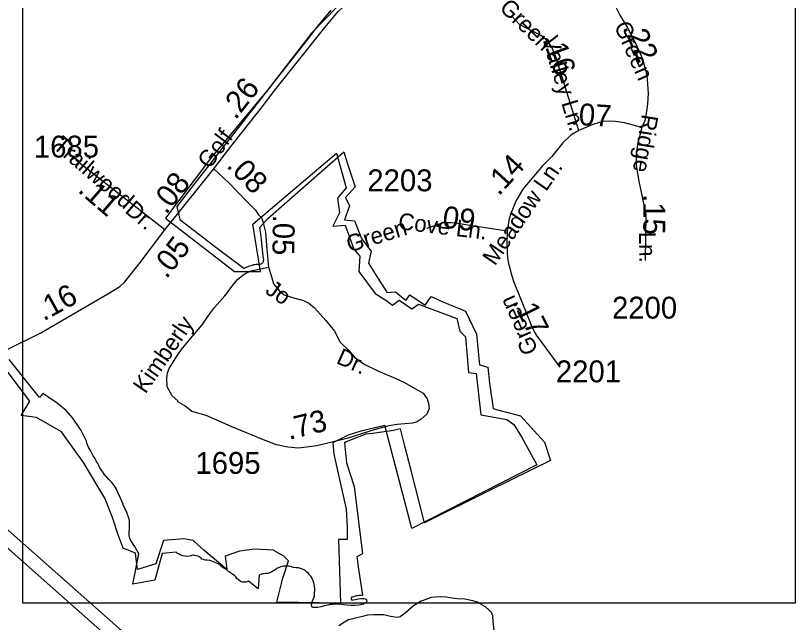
# Model space of a CAD drawing. Extents: x 2220236 to 2384410, y 720751 to 894131.
# Drawn here: x 2325357 to 2329781, y 815430 to 818896 of the extents above; entities that cross this region are included whole.
import ezdxf

# ---------------------------------------------------------------- set-up
doc = ezdxf.new("R2010")
doc.units = 0
doc.layers.add('Default', color=7, linetype='Continuous')

msp = doc.modelspace()

# ---------------------------------------------------------------- linework, layer by layer
at = {"layer": 'Default'}
msp.add_line((2326209.1, 817672.5), (2325700.3, 818070), dxfattribs=at)
for points in [[(2325398.9, 823881.8), (2329807.7, 823881.8), (2329807.7, 815539.8), (2325398.9, 815539.8), (2325398.9, 823881.8)], [(2319853.3, 820695.9), (2326592.3, 814719.1), (2333025.8, 805564.5)], [(2333024.4, 805702.5), (2331824.6, 807406.8), (2329674.8, 810458.2), (2329041.4, 811359.1), (2328249.6, 812486.1), (2327790.8, 813138.8), (2326970.6, 814303.4), (2326633.7, 814783.6), (2326625.6, 814795.5), (2319961.3, 820697.1)], [(2328738.8, 819385.7), (2328742.5, 819136.7), (2328747.4, 819060), (2328761, 819003.4), (2328775.4, 818963.5), (2328807.3, 818898), (2328848, 818829.4), (2328899, 818733.7), (2328936.5, 818648.3), (2328960.5, 818555.7), (2328968.2, 818451.6), (2328965.3, 818392.2), (2328958.9, 818348.3), (2328949.3, 818297.2), (2328932.6, 818255.9)], [(2327338.4, 819097.1), (2327047.3, 818794.8), (2326794.6, 818470.4), (2326470.5, 818080.2), (2326212.3, 817739.3), (2326607.8, 817434.7), (2326756.1, 817434.7), (2326712.2, 817704.1), (2327190.1, 818110.9), (2327245, 817913), (2327195.6, 817852.5), (2327206.6, 817770.1), (2327168.1, 817693.1), (2327239.5, 817698.6), (2327289, 817561.2), (2327321.9, 817522.7), (2327316.4, 817434.7), (2327409.8, 817308.3), (2327470.2, 817269.8), (2327508.7, 817242.4), (2327547.1, 817269.8), (2327618.6, 817220.4), (2327657, 817247.8), (2327876.7, 817165.4), (2327893.2, 817093.9), (2327926.2, 817060.9), (2327942.6, 816857.6), (2327986.6, 816852.1), (2328014.1, 816615.7), (2328162.4, 816588.2), (2328200.8, 816560.7), (2328244.8, 816489.3), (2328332.7, 816329.8), (2327618.6, 815967), (2327464.7, 816555.2), (2327327.4, 816522.2), (2327256, 816500.2), (2327168.1, 816456.3), (2327173.6, 816390.3), (2327245, 816077), (2327250.5, 815974.2), (2327250.5, 815902.7), (2327201.1, 815902.7), (2327212.1, 815539.9), (2326849.5, 815545.4), (2326882.5, 815682.8), (2326915.4, 815781.8), (2326888, 815809.2), (2326827.5, 815842.2), (2326723.2, 815847.7), (2326635.3, 815836.7), (2326552.9, 815809.2), (2326558.4, 815765.3), (2326563.9, 815732.3), (2326432, 815842.2), (2326371.6, 815897.2), (2326316.7, 815908.2), (2326201.3, 815897.2), (2326157.4, 815765.3), (2326053, 815732.3), (2326042, 815825.7), (2325970.6, 815853.2), (2325943.1, 815930.2), (2325910.2, 816029.1), (2325866.2, 816139.1), (2325745.4, 816342.5), (2325619.1, 816518.4), (2325476.2, 816600.8), (2325388.3, 816611.8), (2325437.8, 816694.3), (2325124.7, 817106.5)], [(2326488.6, 818020.6), (2326586.6, 818147.4), (2326758.5, 818367.9), (2326837.8, 818470.4), (2327123.2, 818827.7), (2327198.7, 818919.7), (2327272.5, 818989.2), (2327337.6, 819046.5), (2327378.9, 819082.4)], [(2327156.8, 818927), (2327101.5, 818860.6), (2327079.5, 818834.1), (2327026.8, 818764.9), (2326954.5, 818673.7), (2326748.2, 818409.5), (2326694.2, 818340.1), (2326601.8, 818221.4), (2326535.5, 818136.4), (2326472.5, 818055.8), (2326407.2, 817972.2), (2326342.5, 817889.1), (2326277, 817805.1), (2326294.2, 817730.9), (2326458, 817606.1), (2326493.2, 817579.2), (2326660.8, 817453.6), (2326693.5, 817465.7), (2326702.2, 817468.9), (2326709, 817471.1), (2326716.5, 817473.5), (2326723.2, 817475), (2326731.2, 817476.9), (2326733, 817476.4), (2326744, 817476.6), (2326749.2, 817476.8), (2326755, 817476.8), (2326763.5, 817480.2), (2326767.5, 817483.2), (2326769.8, 817485.4), (2326770.8, 817486.8), (2326773.2, 817491.6), (2326773.2, 817497.3), (2326773.5, 817503.1), (2326770.8, 817519.6), (2326764.8, 817579.2), (2326763.5, 817591.9), (2326760.5, 817617.7), (2326757, 817646.6), (2326755.5, 817663.3), (2326751.8, 817684.9), (2326797, 817737.5), (2327230.8, 818118.1), (2327231, 818116.8), (2327253, 818048.9), (2327288.2, 817940.1), (2327295.2, 817918.2), (2327240.5, 817856.5), (2327264, 817810.1), (2327235.2, 817729), (2327291.8, 817723.8), (2327331.5, 817623.2), (2327364.5, 817579.2), (2327387, 817549.6), (2327372.5, 817481.9), (2327439.5, 817374.9), (2327474.2, 817319.2), (2327477.2, 817314.2), (2327525.8, 817318.4), (2327579, 817273.8), (2327581.5, 817271.9), (2327585.5, 817268.5), (2327608, 817300.8), (2327695.8, 817242), (2327729.2, 817292), (2327797.2, 817261.2), (2327828.2, 817248.4), (2327885, 817224.8), (2327925.2, 817206.9), (2327989, 817075.8), (2327998.5, 816977.2), (2328006, 816900.9), (2328053.8, 816887.8), (2328063, 816797.2), (2328084.5, 816651.6), (2328116.8, 816643.2), (2328239.2, 816609.1), (2328376.8, 816460.4), (2328410.2, 816354.7), (2328066, 816185.7), (2327692.5, 815998.4), (2327613, 816305.5), (2327579, 816437.4), (2327554, 816535.1), (2327522, 816528.2), (2327502.5, 816523.9), (2327460.8, 816518.6), (2327395, 816509.8), (2327357.2, 816505.2), (2327298.2, 816481.6), (2327244.5, 816460.5), (2327234.8, 816456.5), (2327247.2, 816342.4), (2327290, 816206.5), (2327337.2, 815821.4), (2327305.2, 815805.4), (2327309, 815779.2), (2327312, 815759.2), (2327337.5, 815584.8), (2327334.5, 815583.8), (2327327.2, 815583.7), (2327319, 815583.3), (2327309, 815582.1), (2327301, 815581.2), (2327291.2, 815578.8), (2327281, 815574.8), (2327275.8, 815573.4), (2327273.8, 815569.2), (2327272.8, 815565.2), (2327274.8, 815559.9), (2327278.8, 815557.9), (2327285.2, 815559.2), (2327298, 815561.5), (2327312.8, 815565.4), (2327334.8, 815566.6), (2327345.5, 815566.8), (2327353.2, 815565.4), (2327356.2, 815562.6), (2327360, 815558.6), (2327361.5, 815550.3), (2327357.5, 815544.1), (2327353.2, 815540.8), (2327351, 815539.1), (2327343.2, 815534.8), (2327331.8, 815531.6), (2327316.8, 815528), (2327296.2, 815525.7), (2327272.2, 815526), (2327250.8, 815528.7), (2327230, 815531.3), (2327222.5, 815533), (2327214, 815533.9), (2327206.8, 815534.2), (2327198.2, 815534), (2327185.5, 815533.4), (2327168.2, 815532.1), (2327154, 815531.6), (2327139, 815529.1), (2327119.8, 815524.4), (2327099.8, 815518.1), (2327083.5, 815515.4), (2327076, 815514.3), (2327065.8, 815514.3), (2327059, 815515.6), (2327055.5, 815514.3), (2327050, 815517.6), (2327048.2, 815521.9), (2327046.8, 815527.6), (2327046.2, 815532.5), (2327048, 815538.5), (2327050.5, 815546.9), (2327054.5, 815556.6), (2327059.2, 815571), (2327062.8, 815584.5), (2327064.5, 815604.1), (2327066, 815609.4), (2327065.5, 815616.9), (2327065.2, 815624), (2327064, 815629.8), (2327063.5, 815639.1), (2327059.8, 815656), (2327056.2, 815667.1), (2327052.8, 815674.9), (2327048.2, 815684.8), (2327042, 815695.1), (2327036, 815702.2), (2327028.8, 815709.4), (2327018.8, 815719), (2327008, 815728.3), (2326996, 815734.6), (2326988.8, 815736.6), (2326978.8, 815739), (2326971, 815741.2), (2326958.2, 815741.4), (2326943.8, 815744.2), (2326931.5, 815747.2), (2326919.8, 815750.6), (2326907, 815751.4), (2326895.8, 815751.6), (2326887.2, 815752), (2326876.5, 815750.2), (2326857, 815741.9), (2326849, 815738.9), (2326838.2, 815730), (2326832.2, 815726), (2326826.5, 815723.2), (2326820, 815718.1), (2326808, 815712.3), (2326796.5, 815709.9), (2326786.5, 815709.1), (2326776, 815707.2), (2326769, 815706.8), (2326760.8, 815705.4), (2326747.2, 815699.6), (2326741.8, 815621.9), (2326687.2, 815666.4), (2326683.8, 815664.1), (2326678.2, 815662.1), (2326671.2, 815659.3), (2326663.5, 815659.6), (2326651.5, 815660.1), (2326642, 815664.2), (2326629.5, 815672.9), (2326620.8, 815680.6), (2326614, 815689.6), (2326611.2, 815693.6), (2326606.2, 815697.9), (2326598.2, 815703), (2326591.8, 815707.8), (2326575.2, 815719.8), (2326557.5, 815733.8), (2326542.2, 815742.6), (2326530.8, 815751), (2326522.5, 815759.2), (2326512.8, 815764.4), (2326503.8, 815768.2), (2326494.2, 815772.6), (2326477.2, 815779.3), (2326465.8, 815783.4), (2326451.8, 815786), (2326438.5, 815785.9), (2326429.2, 815788.6), (2326421.2, 815791.9), (2326416, 815796.1), (2326411.2, 815800.1), (2326402.5, 815806), (2326389.5, 815810.8), (2326381.2, 815811.8), (2326372.2, 815812.4), (2326365.8, 815813.2), (2326359.8, 815810.9), (2326349.8, 815809.1), (2326338.2, 815807.1), (2326325.8, 815807.6), (2326311.2, 815810.7), (2326307.2, 815811.6), (2326300.5, 815813.4), (2326291, 815819.1), (2326282.2, 815824.4), (2326273.5, 815830.5), (2326193.8, 815823.4), (2326152.5, 815672.2), (2326026, 815648), (2326061.5, 815820.8), (2326038.5, 815862.8), (2326028.5, 815877.5), (2326023.2, 815886.3), (2326017.2, 815895.1), (2326012, 815906.2), (2326007.8, 815916), (2326006.2, 815924.5), (2326005.2, 815935.9), (2326005.2, 815948.8), (2326006.5, 815963.9), (2326007, 815988.4), (2326007.5, 815999.1), (2326006.5, 816011.6), (2326003, 816025.3), (2325994.8, 816052.1), (2325991.5, 816057.9), (2325971.8, 816102.4), (2325970.5, 816105.6), (2325955.5, 816139.5), (2325941.2, 816171.7), (2325932.8, 816191.3), (2325927, 816201), (2325919.8, 816212.4), (2325913.5, 816219.4), (2325906.5, 816228.2), (2325897.5, 816237.8), (2325888.5, 816246.6), (2325876, 816260.7), (2325863.2, 816275.9), (2325852.5, 816291.8), (2325847, 816298.9), (2325838.8, 816313), (2325834, 816322.3), (2325826.8, 816337.2), (2325818, 816352.7), (2325810.2, 816367.8), (2325800.5, 816380.9), (2325792.8, 816395.9), (2325786, 816407.4), (2325773.8, 816430.1), (2325766.5, 816448.6), (2325761, 816464.5), (2325753.5, 816481.3), (2325747.2, 816496.1), (2325730.8, 816525.8), (2325716.8, 816549.7), (2325684.5, 816596.8), (2325645, 816639.7), (2325594.8, 816682.9), (2325546.8, 816715.5), (2325512.8, 816737.1), (2325494.5, 816715.1), (2325463.8, 816753.6), (2325320.8, 816931.6)], [(2327156.8, 818927), (2327101.5, 818860.6), (2327079.5, 818834.1), (2327026.8, 818764.9), (2326954.5, 818673.7), (2326748.2, 818409.5), (2326694.2, 818340.1), (2326601.8, 818221.4), (2326535.5, 818136.4), (2326472.5, 818055.8), (2326407.2, 817972.2), (2326342.5, 817889.1), (2326277, 817805.1), (2326294.2, 817730.9), (2326458, 817606.1), (2326493.2, 817579.2), (2326660.8, 817453.6), (2326693.5, 817465.7), (2326702.2, 817468.9), (2326709, 817471.1), (2326716.5, 817473.5), (2326723.2, 817475), (2326731.2, 817476.9), (2326733, 817476.4), (2326744, 817476.6), (2326749.2, 817476.8), (2326755, 817476.8), (2326763.5, 817480.2), (2326767.5, 817483.2), (2326769.8, 817485.4), (2326770.8, 817486.8), (2326773.2, 817491.6), (2326773.2, 817497.3), (2326773.5, 817503.1), (2326770.8, 817519.6), (2326764.8, 817579.2), (2326763.5, 817591.9), (2326760.5, 817617.7), (2326757, 817646.6), (2326755.5, 817663.3), (2326751.8, 817684.9), (2326797, 817737.5), (2327230.8, 818118.1), (2327231, 818116.8), (2327253, 818048.9), (2327288.2, 817940.1), (2327295.2, 817918.2), (2327240.5, 817856.5), (2327264, 817810.1), (2327235.2, 817729), (2327291.8, 817723.8), (2327331.5, 817623.2), (2327364.5, 817579.2), (2327387, 817549.6), (2327372.5, 817481.9), (2327439.5, 817374.9), (2327474.2, 817319.2), (2327477.2, 817314.2), (2327525.8, 817318.4), (2327579, 817273.8), (2327581.5, 817271.9), (2327585.5, 817268.5), (2327608, 817300.8), (2327695.8, 817242), (2327729.2, 817292), (2327797.2, 817261.2), (2327828.2, 817248.4), (2327885, 817224.8), (2327925.2, 817206.9), (2327989, 817075.8), (2327998.5, 816977.2), (2328006, 816900.9), (2328053.8, 816887.8), (2328063, 816797.2), (2328084.5, 816651.6), (2328116.8, 816643.2), (2328239.2, 816609.1), (2328376.8, 816460.4), (2328410.2, 816354.7), (2328066, 816185.7), (2327692.5, 815998.4), (2327613, 816305.5), (2327579, 816437.4), (2327554, 816535.1), (2327522, 816528.2), (2327502.5, 816523.9), (2327460.8, 816518.6), (2327395, 816509.8), (2327357.2, 816505.2), (2327298.2, 816481.6), (2327244.5, 816460.5), (2327234.8, 816456.5), (2327247.2, 816342.4), (2327290, 816206.5), (2327337.2, 815821.4), (2327305.2, 815805.4), (2327309, 815779.2), (2327312, 815759.2), (2327337.5, 815584.8), (2327334.5, 815583.8), (2327327.2, 815583.7), (2327319, 815583.3), (2327309, 815582.1), (2327301, 815581.2), (2327291.2, 815578.8), (2327281, 815574.8), (2327275.8, 815573.4), (2327273.8, 815569.2), (2327272.8, 815565.2), (2327274.8, 815559.9), (2327278.8, 815557.9), (2327285.2, 815559.2), (2327298, 815561.5), (2327312.8, 815565.4), (2327334.8, 815566.6), (2327345.5, 815566.8), (2327353.2, 815565.4), (2327356.2, 815562.6), (2327360, 815558.6), (2327361.5, 815550.3), (2327357.5, 815544.1), (2327353.2, 815540.8), (2327351, 815539.1), (2327343.2, 815534.8), (2327331.8, 815531.6), (2327316.8, 815528), (2327296.2, 815525.7), (2327272.2, 815526), (2327250.8, 815528.7), (2327230, 815531.3), (2327222.5, 815533), (2327214, 815533.9), (2327206.8, 815534.2), (2327198.2, 815534), (2327185.5, 815533.4), (2327168.2, 815532.1), (2327154, 815531.6), (2327139, 815529.1), (2327119.8, 815524.4), (2327099.8, 815518.1), (2327083.5, 815515.4), (2327076, 815514.3), (2327065.8, 815514.3), (2327059, 815515.6), (2327055.5, 815514.3), (2327050, 815517.6), (2327048.2, 815521.9), (2327046.8, 815527.6), (2327046.2, 815532.5), (2327048, 815538.5), (2327050.5, 815546.9), (2327054.5, 815556.6), (2327059.2, 815571), (2327062.8, 815584.5), (2327064.5, 815604.1), (2327066, 815609.4), (2327065.5, 815616.9), (2327065.2, 815624), (2327064, 815629.8), (2327063.5, 815639.1), (2327059.8, 815656), (2327056.2, 815667.1), (2327052.8, 815674.9), (2327048.2, 815684.8), (2327042, 815695.1), (2327036, 815702.2), (2327028.8, 815709.4), (2327018.8, 815719), (2327008, 815728.3), (2326996, 815734.6), (2326988.8, 815736.6), (2326978.8, 815739), (2326971, 815741.2), (2326958.2, 815741.4), (2326943.8, 815744.2), (2326931.5, 815747.2), (2326919.8, 815750.6), (2326907, 815751.4), (2326895.8, 815751.6), (2326887.2, 815752), (2326876.5, 815750.2), (2326857, 815741.9), (2326849, 815738.9), (2326838.2, 815730), (2326832.2, 815726), (2326826.5, 815723.2), (2326820, 815718.1), (2326808, 815712.3), (2326796.5, 815709.9), (2326786.5, 815709.1), (2326776, 815707.2), (2326769, 815706.8), (2326760.8, 815705.4), (2326747.2, 815699.6), (2326741.8, 815621.9), (2326687.2, 815666.4), (2326683.8, 815664.1), (2326678.2, 815662.1), (2326671.2, 815659.3), (2326663.5, 815659.6), (2326651.5, 815660.1), (2326642, 815664.2), (2326629.5, 815672.9), (2326620.8, 815680.6), (2326614, 815689.6), (2326611.2, 815693.6), (2326606.2, 815697.9), (2326598.2, 815703), (2326591.8, 815707.8), (2326575.2, 815719.8), (2326557.5, 815733.8), (2326542.2, 815742.6), (2326530.8, 815751), (2326522.5, 815759.2), (2326512.8, 815764.4), (2326503.8, 815768.2), (2326494.2, 815772.6), (2326477.2, 815779.3), (2326465.8, 815783.4), (2326451.8, 815786), (2326438.5, 815785.9), (2326429.2, 815788.6), (2326421.2, 815791.9), (2326416, 815796.1), (2326411.2, 815800.1), (2326402.5, 815806), (2326389.5, 815810.8), (2326381.2, 815811.8), (2326372.2, 815812.4), (2326365.8, 815813.2), (2326359.8, 815810.9), (2326349.8, 815809.1), (2326338.2, 815807.1), (2326325.8, 815807.6), (2326311.2, 815810.7), (2326307.2, 815811.6), (2326300.5, 815813.4), (2326291, 815819.1), (2326282.2, 815824.4), (2326273.5, 815830.5), (2326193.8, 815823.4), (2326152.5, 815672.2), (2326026, 815648), (2326061.5, 815820.8), (2326038.5, 815862.8), (2326028.5, 815877.5), (2326023.2, 815886.3), (2326017.2, 815895.1), (2326012, 815906.2), (2326007.8, 815916), (2326006.2, 815924.5), (2326005.2, 815935.9), (2326005.2, 815948.8), (2326006.5, 815963.9), (2326007, 815988.4), (2326007.5, 815999.1), (2326006.5, 816011.6), (2326003, 816025.3), (2325994.8, 816052.1), (2325991.5, 816057.9), (2325971.8, 816102.4), (2325970.5, 816105.6), (2325955.5, 816139.5), (2325941.2, 816171.7), (2325932.8, 816191.3), (2325927, 816201), (2325919.8, 816212.4), (2325913.5, 816219.4), (2325906.5, 816228.2), (2325897.5, 816237.8), (2325888.5, 816246.6), (2325876, 816260.7), (2325863.2, 816275.9), (2325852.5, 816291.8), (2325847, 816298.9), (2325838.8, 816313), (2325834, 816322.3), (2325826.8, 816337.2), (2325818, 816352.7), (2325810.2, 816367.8), (2325800.5, 816380.9), (2325792.8, 816395.9), (2325786, 816407.4), (2325773.8, 816430.1), (2325766.5, 816448.6), (2325761, 816464.5), (2325753.5, 816481.3), (2325747.2, 816496.1), (2325730.8, 816525.8), (2325716.8, 816549.7), (2325684.5, 816596.8), (2325645, 816639.7), (2325594.8, 816682.9), (2325546.8, 816715.5), (2325512.8, 816737.1), (2325494.5, 816715.1), (2325463.8, 816753.6), (2325320.8, 816931.6)], [(2328572.7, 818239.8), (2328438.5, 818670.8), (2328426.4, 818697.4), (2328419.5, 818716.1), (2328401.9, 818739.3), (2328382, 818761.6), (2328355.1, 818781.7), (2328331, 818796.2), (2328263.1, 818829.4), (2328232.8, 818847), (2328189.7, 818891.7)], [(2328932.6, 818255.9), (2328833.7, 818282.6), (2328780.8, 818290.1), (2328750.2, 818292), (2328715.7, 818290.4), (2328689, 818285), (2328652.3, 818274.7), (2328572.7, 818239.8)], [(2328572.7, 818239.8), (2328526.4, 818213.4), (2328481.7, 818168.8), (2328418.1, 818091.6), (2328366.5, 818039.8), (2328252.7, 817905.4), (2328212.8, 817835.2), (2328197.7, 817798.5), (2328184.1, 817765), (2328175.3, 817734.7), (2328168.9, 817703.6), (2328163.2, 817663.7)], [(2328932.6, 818255.9), (2328908.4, 818160.6), (2328900.6, 818101.5), (2328900.5, 818038.7), (2328916, 817951), (2328954.4, 817758.9), (2328951.3, 817497.8)], [(2326209.1, 817672.5), (2326403.7, 817914.7), (2326488.6, 818020.6)], [(2326488.6, 818020.6), (2326574, 817939.8), (2326674.6, 817835.9), (2326726, 817785.2), (2326743.6, 817758.7), (2326761.4, 817742.7), (2326767.8, 817720.3), (2326783, 817658.9), (2326791.8, 817560.8), (2326800.8, 817459.5)], [(2328163.2, 817663.7), (2327867.4, 817710.7), (2327844.7, 817712.7), (2327819.3, 817713.1), (2327805.2, 817712.7), (2327792.7, 817710.7), (2327702.2, 817679.2)], [(2325008.1, 816853.1), (2325302.1, 816984.4), (2325502.1, 817083.6), (2325779.2, 817246.4), (2325883.1, 817306.1), (2325951.6, 817349.3), (2325980.3, 817375.6), (2326061.7, 817478.6), (2326209.1, 817672.5)], [(2328163.2, 817663.7), (2328162.2, 817603.2), (2328163.2, 817541.6), (2328166.1, 817512.8), (2328171.2, 817479.4), (2328178.3, 817453.7), (2328184.8, 817428.8), (2328200.4, 817379), (2328287.3, 817162.6), (2328303.9, 817118.9), (2328311.3, 817102.4), (2328320, 817086.9), (2328331.3, 817069.5), (2328465, 816888.6)], [(2326283.5, 816689.4), (2326282.8, 816695.4), (2326251.9, 816724.2), (2326222.8, 816774.8), (2326220.5, 816824.3), (2326224.4, 816856.2), (2326233.2, 816879.3), (2326248.3, 816904.7), (2326272.6, 816941.1), (2326302.3, 816987.4), (2326347.5, 817041.5), (2326422.2, 817130.3), (2326458.3, 817182.9), (2326491.8, 817229.2), (2326551.2, 817295.6), (2326605.4, 817364.9), (2326626, 817391.2), (2326662.1, 817418.7), (2326699.5, 817437.5), (2326738.2, 817445), (2326800.8, 817459.5)], [(2326800.8, 817459.5), (2326816.5, 817411.5), (2326829.3, 817363.7), (2326861.2, 817325.4), (2326890.1, 817301.3), (2326950.7, 817282.5), (2327001.6, 817267.9), (2327031.9, 817252.8), (2327063, 817227.2), (2327129.3, 817153.8), (2327178.7, 817093.2), (2327210.1, 817030.2), (2327256.1, 816987.1), (2327291.2, 816945.6), (2327346.9, 816905), (2327424.3, 816867.4), (2327527.5, 816822.4), (2327573.9, 816802.4), (2327645, 816762.5), (2327683.7, 816740), (2327706.9, 816707.5), (2327714.7, 816679.9), (2327718.6, 816652.4), (2327704.4, 816619.8), (2327673.4, 816591), (2327648.9, 816574.8), (2327623.1, 816568.5), (2327535.4, 816559.8), (2327487.6, 816553.5), (2327410.1, 816532.5)], [(2327410.1, 816532.5), (2327247.7, 816480.9), (2327077.6, 816439.1), (2326973.2, 816425.3), (2326910.6, 816430.9), (2326846.8, 816443.7), (2326763, 816476.4), (2326587.5, 816549), (2326445.5, 816612), (2326362.9, 816633.9), (2326323.5, 816667.8), (2326283.5, 816689.4)], [(2328089, 815383.2), (2328084, 815436.2), (2328082.4, 815467.6), (2328074.1, 815487.4), (2328059.2, 815502.3), (2328039.4, 815518.9), (2328009.6, 815535.4), (2327994.8, 815545.3), (2327966.7, 815553.6), (2327922, 815561.9), (2327877.4, 815565.2), (2327836.1, 815570.1), (2327814.6, 815575.1), (2327783.2, 815576.7), (2327755.1, 815573.4), (2327727, 815571.8), (2327705.5, 815563.5), (2327672.5, 815551.9), (2327629.5, 815523.8), (2327581.6, 815482.5), (2327553.5, 815462.6), (2327536.9, 815457.7), (2327497.3, 815464.3), (2327459.2, 815472.6), (2327427.8, 815474.2), (2327401.4, 815474.2), (2327366.7, 815470.9), (2327336.9, 815464.3), (2327290.7, 815452.7), (2327257.6, 815444.4), (2327234.5, 815431.2), (2327203.1, 815409.7)]]:
    msp.add_lwpolyline(points, dxfattribs=at)

# ---------------------------------------------------------------- texts
for s, height, rotation, p in [('Green', 95, 315.7856, (2328114.2, 818933.8)), ('Green', 95, 294.0553, (2328772.1, 818838.3)), ('Valley Ln.', 95, 286.8607, (2328361.1, 818762.1)), ('.22', 125, 294.3881, (2328822, 818829.4)), ('.16', 125, 289.9712, (2328363.7, 818760.5)), ('.26', 125, 51.9271, (2326612.9, 818296.3)), ('.07', 125, 356.396, (2328523.3, 818273.8)), ('Ridge ', 95, 260.9523, (2328933, 818335.9)), ('Golf', 95, 53.2229, (2326464.1, 818014.4)), ('Trailwood', 95, 319.2518, (2325563.7, 818144.1)), ('.14', 125, 47.7051, (2328115.5, 817861.7)), ('.08', 125, 314.0828, (2326555.9, 818034.7)), ('.08', 125, 51.9271, (2326216.7, 817755.8)), ('Meadow Ln.', 95, 55.5093, (2328093.9, 817462.3)), ('.11', 125, 319.2518, (2325707.3, 817892.4)), ('.15', 125, 269.8632, (2328941.2, 817876.2)), ('Dr.', 95, 319.2518, (2325976.2, 817775.5)), ('.09', 125, 352.7233, (2327743.2, 817692.3)), ('.05', 125, 269.0828, (2326826.6, 817759.8)), ('Cove Ln.', 95, 353.1994, (2327538.1, 817676.2)), ('Green', 95, 16.9976, (2327262.6, 817542.6)), (' Ln.', 95, 270.8857, (2328915.4, 817695.7)), ('.05', 125, 51.9271, (2326218.5, 817388.2)), ('Jo', 95, 325.5909, (2326776.3, 817313.6)), ('.16', 125, 28.6851, (2325517.1, 817148.8)), ('Green', 95, 113.6921, (2328342.7, 816983.3)), ('.17', 125, 296.4182, (2328191.9, 817261.9)), ('Kimberly', 95, 55.5093, (2326098.6, 816731.3)), ('Dr.', 95, 336.0237, (2327182.2, 816912.6)), ('.73', 125, 13.8148, (2326918.6, 816472.2))]:
    msp.add_text(s, height=height, rotation=rotation, dxfattribs=at).set_placement(p)
for s, p in [('1685', (2325461.6, 818085)), ('2203', (2327365.5, 817892.4)), ('2200', (2328762.4, 817165.2)), ('2201', (2328441.7, 816801.3)), ('1695', (2326383.9, 816278.5))]:
    msp.add_text(s, height=125, dxfattribs=at).set_placement(p)

doc.saveas('drawing.dxf')
